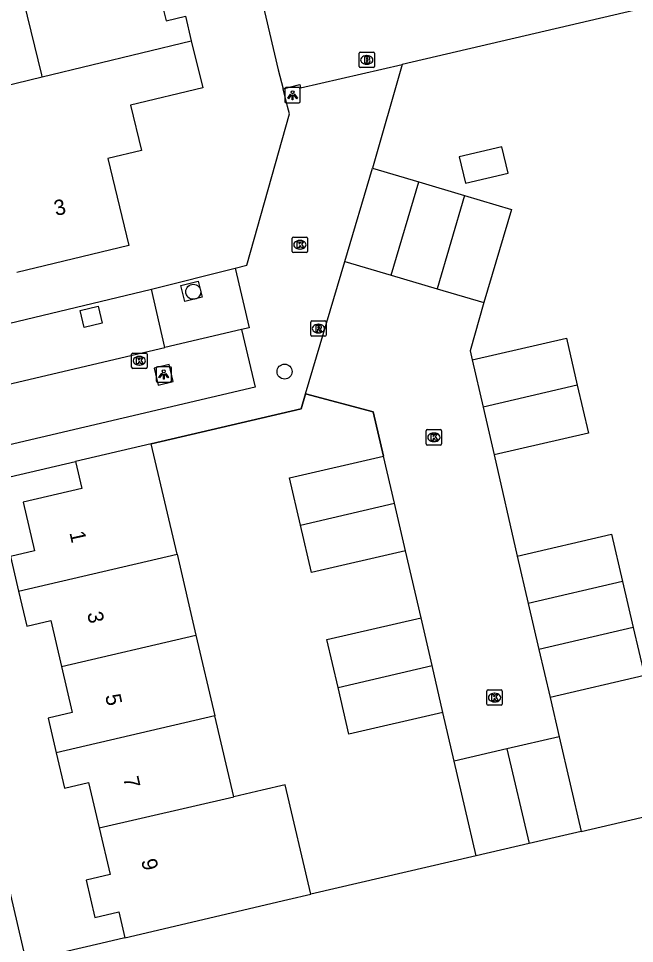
# Model space of a CAD drawing. Extents: x 158461 to 159795, y 387220 to 388672.
# Drawn here: x 159240.2 to 159280.2, y 388308.1 to 388368.2 of the extents above; entities that cross this region are included whole.
import ezdxf

# ---------------------------------------------------------------- set-up
doc = ezdxf.new("R2010")
doc.units = 0
for name, color, linetype in [('IMGEO_Boom', 7, 'Continuous'), ('IMGEO_Brandkraan', 7, 'Continuous'), ('IMGEO_Groenvoorziening', 7, 'Continuous'), ('IMGEO_Kolk', 7, 'Continuous'), ('IMGEO_Lichtpunt', 7, 'Continuous'), ('IMGEO_Muur', 7, 'Continuous'), ('IMGEO_Pand', 7, 'Continuous'), ('IMGEO_Pand_nummerreeks', 7, 'Continuous'), ('IMGEO_Rijbaan_lokaal_open', 7, 'Continuous'), ('IMGEO_Rioolput', 7, 'Continuous'), ('IMGEO_Voetpad_open', 7, 'Continuous')]:
    doc.layers.add(name, color=color, linetype=linetype)

msp = doc.modelspace()

# ---------------------------------------------------------------- linework, layer by layer
at = {"layer": 'IMGEO_Boom'}
for centre in [(159251.526, 388350.475), (159257.465, 388345.282)]:
    msp.add_circle(centre, 0.489, dxfattribs=at)
at = {"layer": 'IMGEO_Brandkraan'}
for p, q in [((159262.316, 388365.127), (159262.316, 388365.979)), ((159262.391, 388366.053), (159263.243, 388366.053)), ((159263.317, 388365.979), (159263.317, 388365.127)), ((159262.827, 388365.273), (159262.802, 388365.273)), ((159262.804, 388365.833), (159262.829, 388365.833)), ((159263.243, 388365.053), (159262.391, 388365.053))]:
    msp.add_line(p, q, dxfattribs=at)
for points in [[(159262.316, 388365.127), (159262.316, 388365.979)], [(159262.391, 388366.053), (159263.243, 388366.053)], [(159263.317, 388365.979), (159263.317, 388365.127)], [(159262.664, 388365.753), (159262.664, 388365.353), (159262.877, 388365.353)], [(159262.895, 388365.753), (159262.664, 388365.753)], [(159262.843, 388365.672), (159262.789, 388365.672), (159262.789, 388365.596)], [(159262.789, 388365.596), (159262.842, 388365.596)], [(159262.851, 388365.52), (159262.789, 388365.52), (159262.789, 388365.439)], [(159262.789, 388365.439), (159262.851, 388365.439)], [(159263.243, 388365.053), (159262.391, 388365.053)]]:
    msp.add_lwpolyline(points, dxfattribs=at)
for centre, radius, start, end in [((159262.393, 388365.977), 0.0765, 91.55205, 178.44795), ((159262.393, 388365.977), 0.0765, 91.55205, 178.44795), ((159263.241, 388365.977), 0.0765, 1.55205, 88.44795), ((159263.241, 388365.977), 0.0765, 1.55205, 88.44795), ((159262.844, 388365.634), 0.0379, 267.82845, 90.93552), ((159262.852, 388365.479), 0.0404, 269.87594, 90.50774), ((159262.883, 388365.604), 0.251, 268.66757, 293.53466), ((159262.899, 388365.608), 0.145, 59.4692, 91.53667), ((159262.924, 388365.655), 0.0922, 285.51372, 58.15012), ((159262.929, 388365.463), 0.105, 301.31148, 78.98903), ((159262.393, 388365.129), 0.0765, 181.55205, 268.44795), ((159262.393, 388365.129), 0.0765, 181.55205, 268.44795), ((159263.241, 388365.129), 0.0765, 271.55205, 358.44795), ((159263.241, 388365.129), 0.0765, 271.55205, 358.44795)]:
    msp.add_arc(centre, radius, start, end, dxfattribs=at)
for centre, major_axis, ratio, start_param, end_param in [((159262.803, 388365.553), (-0.387, 0.002), 0.722429, 4.712389, 7.853982), ((159262.828, 388365.553), (-0.39, 0.002), 0.717154, 1.570796, 4.712389)]:
    msp.add_ellipse(centre, major_axis=major_axis, ratio=ratio, start_param=start_param, end_param=end_param, dxfattribs=at)
at = {"layer": 'IMGEO_Groenvoorziening'}
for points in [[(159276.763, 388315.386), (159304.918, 388321.956)], [(159269.935, 388313.803), (159259.178, 388311.306)], [(159247.069, 388308.471), (159245.514, 388308.107), (159240.644, 388306.973)]]:
    msp.add_lwpolyline(points, dxfattribs=at)
at = {"layer": 'IMGEO_Kolk'}
for p, q in [((159257.967, 388353.104), (159257.967, 388353.956)), ((159258.042, 388354.03), (159258.894, 388354.03)), ((159258.455, 388353.81), (159258.48, 388353.81)), ((159258.968, 388353.956), (159258.968, 388353.104)), ((159258.478, 388353.25), (159258.453, 388353.25)), ((159258.894, 388353.03), (159258.042, 388353.03)), ((159247.517, 388345.563), (159247.517, 388346.415)), ((159247.592, 388346.489), (159248.444, 388346.489)), ((159248.005, 388346.269), (159248.03, 388346.269)), ((159248.518, 388346.415), (159248.518, 388345.563)), ((159248.444, 388345.489), (159247.592, 388345.489)), ((159248.028, 388345.709), (159248.003, 388345.709)), ((159266.684, 388340.585), (159266.684, 388341.437)), ((159266.759, 388341.511), (159267.611, 388341.511)), ((159267.172, 388341.291), (159267.197, 388341.291)), ((159267.685, 388341.437), (159267.685, 388340.585)), ((159267.195, 388340.731), (159267.17, 388340.731)), ((159267.611, 388340.511), (159266.759, 388340.511)), ((159270.63, 388323.66), (159270.63, 388324.512)), ((159270.705, 388324.586), (159271.557, 388324.586)), ((159271.118, 388324.366), (159271.143, 388324.366)), ((159271.631, 388324.512), (159271.631, 388323.66)), ((159271.141, 388323.806), (159271.116, 388323.806)), ((159271.557, 388323.586), (159270.705, 388323.586))]:
    msp.add_line(p, q, dxfattribs=at)
for points in [[(159257.967, 388353.104), (159257.967, 388353.956)], [(159258.042, 388354.03), (159258.894, 388354.03)], [(159258.968, 388353.956), (159258.968, 388353.104)], [(159258.288, 388353.73), (159258.411, 388353.73), (159258.411, 388353.579), (159258.541, 388353.73), (159258.705, 388353.73), (159258.559, 388353.579), (159258.712, 388353.33), (159258.56, 388353.33), (159258.475, 388353.494), (159258.411, 388353.427), (159258.411, 388353.33), (159258.288, 388353.33), (159258.288, 388353.73)], [(159258.894, 388353.03), (159258.042, 388353.03)], [(159247.517, 388345.563), (159247.517, 388346.415)], [(159247.592, 388346.489), (159248.444, 388346.489)], [(159247.838, 388346.189), (159247.961, 388346.189), (159247.961, 388346.038), (159248.091, 388346.189), (159248.255, 388346.189), (159248.109, 388346.038), (159248.262, 388345.789), (159248.11, 388345.789), (159248.025, 388345.953), (159247.961, 388345.886), (159247.961, 388345.789), (159247.838, 388345.789), (159247.838, 388346.189)], [(159248.518, 388346.415), (159248.518, 388345.563)], [(159248.444, 388345.489), (159247.592, 388345.489)], [(159266.684, 388340.585), (159266.684, 388341.437)], [(159266.759, 388341.511), (159267.611, 388341.511)], [(159267.005, 388341.211), (159267.128, 388341.211), (159267.128, 388341.06), (159267.258, 388341.211), (159267.422, 388341.211), (159267.276, 388341.06), (159267.429, 388340.811), (159267.277, 388340.811), (159267.192, 388340.975), (159267.128, 388340.908), (159267.128, 388340.811), (159267.005, 388340.811), (159267.005, 388341.211)], [(159267.685, 388341.437), (159267.685, 388340.585)], [(159267.611, 388340.511), (159266.759, 388340.511)], [(159270.63, 388323.66), (159270.63, 388324.512)], [(159270.705, 388324.586), (159271.557, 388324.586)], [(159271.631, 388324.512), (159271.631, 388323.66)], [(159270.951, 388324.286), (159271.074, 388324.286), (159271.074, 388324.135), (159271.204, 388324.286), (159271.368, 388324.286), (159271.222, 388324.135), (159271.375, 388323.886), (159271.223, 388323.886), (159271.138, 388324.05), (159271.074, 388323.983), (159271.074, 388323.886), (159270.951, 388323.886), (159270.951, 388324.286)], [(159271.557, 388323.586), (159270.705, 388323.586)]]:
    msp.add_lwpolyline(points, dxfattribs=at)
for centre, start, end in [((159258.044, 388353.954), 91.55205, 178.44795), ((159258.044, 388353.954), 91.55205, 178.44795), ((159258.892, 388353.954), 1.55205, 88.44795), ((159258.892, 388353.954), 1.55205, 88.44795), ((159258.044, 388353.106), 181.55205, 268.44795), ((159258.044, 388353.106), 181.55205, 268.44795), ((159258.892, 388353.106), 271.55205, 358.44795), ((159258.892, 388353.106), 271.55205, 358.44795), ((159247.594, 388346.413), 91.55205, 178.44795), ((159247.594, 388346.413), 91.55205, 178.44795), ((159248.442, 388346.413), 1.55205, 88.44795), ((159248.442, 388346.413), 1.55205, 88.44795), ((159247.594, 388345.565), 181.55205, 268.44795), ((159247.594, 388345.565), 181.55205, 268.44795), ((159248.442, 388345.565), 271.55205, 358.44795), ((159248.442, 388345.565), 271.55205, 358.44795), ((159266.761, 388341.435), 91.55205, 178.44795), ((159266.761, 388341.435), 91.55205, 178.44795), ((159267.609, 388341.435), 1.55205, 88.44795), ((159267.609, 388341.435), 1.55205, 88.44795), ((159266.761, 388340.587), 181.55205, 268.44795), ((159266.761, 388340.587), 181.55205, 268.44795), ((159267.609, 388340.587), 271.55205, 358.44795), ((159267.609, 388340.587), 271.55205, 358.44795), ((159270.707, 388324.51), 91.55205, 178.44795), ((159270.707, 388324.51), 91.55205, 178.44795), ((159271.555, 388324.51), 1.55205, 88.44795), ((159271.555, 388324.51), 1.55205, 88.44795), ((159270.707, 388323.662), 181.55205, 268.44795), ((159270.707, 388323.662), 181.55205, 268.44795), ((159271.555, 388323.662), 271.55205, 358.44795), ((159271.555, 388323.662), 271.55205, 358.44795)]:
    msp.add_arc(centre, 0.0765, start, end, dxfattribs=at)
for centre, major_axis, ratio, start_param, end_param in [((159258.454, 388353.53), (-0.387, 0.002), 0.722429, 4.712389, 7.853982), ((159258.479, 388353.53), (-0.39, 0.002), 0.717154, 1.570796, 4.712389), ((159248.004, 388345.989), (-0.387, 0.002), 0.722429, 4.712389, 7.853982), ((159248.029, 388345.989), (-0.39, 0.002), 0.717154, 1.570796, 4.712389), ((159267.171, 388341.011), (-0.387, 0.002), 0.722429, 4.712389, 7.853982), ((159267.196, 388341.011), (-0.39, 0.002), 0.717154, 1.570796, 4.712389), ((159271.117, 388324.086), (-0.387, 0.002), 0.722429, 4.712389, 7.853982), ((159271.142, 388324.086), (-0.39, 0.002), 0.717154, 1.570796, 4.712389)]:
    msp.add_ellipse(centre, major_axis=major_axis, ratio=ratio, start_param=start_param, end_param=end_param, dxfattribs=at)
at = {"layer": 'IMGEO_Lichtpunt'}
for p, q in [((159257.487, 388363.652), (159257.487, 388362.845)), ((159257.487, 388363.652), (159257.487, 388362.845)), ((159258.389, 388363.747), (159257.581, 388363.747)), ((159258.389, 388363.747), (159257.581, 388363.747)), ((159258.483, 388362.845), (159258.483, 388363.652)), ((159258.483, 388362.845), (159258.483, 388363.652)), ((159257.581, 388362.751), (159258.389, 388362.751)), ((159257.581, 388362.751), (159258.389, 388362.751)), ((159249.109, 388345.508), (159249.109, 388344.701)), ((159249.109, 388345.508), (159249.109, 388344.701)), ((159250.011, 388345.603), (159249.203, 388345.603)), ((159250.011, 388345.603), (159249.203, 388345.603)), ((159250.105, 388344.701), (159250.105, 388345.508)), ((159250.105, 388344.701), (159250.105, 388345.508)), ((159249.203, 388344.607), (159250.011, 388344.607)), ((159249.203, 388344.607), (159250.011, 388344.607))]:
    msp.add_line(p, q, dxfattribs=at)
for points in [[(159257.861, 388363.316), (159257.9, 388363.288), (159257.712, 388363.026), (159257.674, 388363.053), (159257.861, 388363.316)], [(159257.963, 388363.268), (159258.01, 388363.268), (159258.01, 388362.946), (159257.963, 388362.946), (159257.963, 388363.268)], [(159258.073, 388363.288), (159258.111, 388363.315), (159258.298, 388363.053), (159258.259, 388363.025), (159258.073, 388363.288)], [(159249.483, 388345.172), (159249.522, 388345.144), (159249.334, 388344.882), (159249.296, 388344.909), (159249.483, 388345.172)], [(159249.585, 388345.124), (159249.632, 388345.124), (159249.632, 388344.802), (159249.585, 388344.802), (159249.585, 388345.124)], [(159249.695, 388345.144), (159249.733, 388345.171), (159249.92, 388344.909), (159249.881, 388344.881), (159249.695, 388345.144)]]:
    msp.add_lwpolyline(points, dxfattribs=at)
for centre in [(159257.986, 388363.45), (159249.608, 388345.306)]:
    msp.add_circle(centre, 0.0994, dxfattribs=at)
for centre, start, end in [((159257.581, 388363.652), 90, 180), ((159257.581, 388363.652), 90, 180), ((159258.389, 388363.652), 0, 90), ((159258.389, 388363.652), 0, 90), ((159257.581, 388362.845), 180, 270), ((159257.581, 388362.845), 180, 270), ((159258.389, 388362.845), 270, 0), ((159258.389, 388362.845), 270, 360), ((159249.203, 388345.508), 90, 180), ((159249.203, 388345.508), 90, 180), ((159250.011, 388345.508), 0, 90), ((159250.011, 388345.508), 0, 90), ((159249.203, 388344.701), 180, 270), ((159249.203, 388344.701), 180, 270), ((159250.011, 388344.701), 270, 0), ((159250.011, 388344.701), 270, 360)]:
    msp.add_arc(centre, 0.0946, start, end, dxfattribs=at)
at = {"layer": 'IMGEO_Muur'}
for points in [[(159248.789, 388340.592), (159258.538, 388342.865), (159258.827, 388343.842)], [(159258.827, 388343.842), (159263.237, 388342.666), (159263.905, 388339.79)], [(159271.1, 388339.868), (159272.604, 388333.281)]]:
    msp.add_lwpolyline(points, dxfattribs=at)
at = {"layer": 'IMGEO_Pand'}
for points in [[(159248.733, 388372.32), (159249.461, 388369.303), (159249.752, 388368.1), (159251.012, 388368.405), (159251.4, 388366.801)], [(159241.7, 388364.46), (159241.673, 388364.573), (159240.294, 388370.283)], [(159251.4, 388366.801), (159252.138, 388363.744), (159247.446, 388362.611), (159248.16, 388359.657), (159245.978, 388359.13), (159247.341, 388353.487), (159240.042, 388351.724)], [(159241.7, 388364.46), (159251.4, 388366.801)], [(159236.696, 388357.144), (159235.303, 388362.916), (159238.197, 388363.615), (159241.7, 388364.46)], [(159268.833, 388359.253), (159269.235, 388357.532), (159272.009, 388358.18), (159271.607, 388359.901), (159268.833, 388359.253)], [(159261.394, 388352.45), (159263.19, 388358.509)], [(159263.19, 388358.509), (159266.195, 388357.618)], [(159264.412, 388351.555), (159266.195, 388357.618)], [(159266.195, 388357.618), (159269.183, 388356.732)], [(159269.183, 388356.732), (159267.403, 388350.669)], [(159269.183, 388356.732), (159272.23, 388355.828), (159270.434, 388349.77)], [(159261.394, 388352.45), (159264.412, 388351.555)], [(159264.412, 388351.555), (159267.403, 388350.669)], [(159267.403, 388350.669), (159270.434, 388349.77)], [(159269.669, 388346.044), (159275.805, 388347.466), (159276.514, 388344.406)], [(159269.669, 388346.044), (159270.379, 388342.979)], [(159276.514, 388344.406), (159270.379, 388342.979)], [(159276.514, 388344.406), (159277.237, 388341.29), (159271.1, 388339.868)], [(159270.379, 388342.979), (159271.1, 388339.868)], [(159248.789, 388340.592), (159243.872, 388339.446)], [(159250.471, 388333.412), (159248.789, 388340.592)], [(159243.872, 388339.446), (159244.281, 388337.692), (159240.454, 388336.795), (159241.195, 388333.63), (159239.627, 388333.262), (159240.157, 388330.997)], [(159258.499, 388335.292), (159257.784, 388338.369), (159263.905, 388339.79)], [(159264.617, 388336.724), (159263.905, 388339.79)], [(159258.499, 388335.292), (159264.617, 388336.724)], [(159265.333, 388333.64), (159264.617, 388336.724)], [(159265.333, 388333.64), (159259.212, 388332.219), (159258.499, 388335.292)], [(159272.604, 388333.281), (159278.738, 388334.711), (159279.455, 388331.636)], [(159240.157, 388330.997), (159250.471, 388333.412)], [(159250.471, 388333.412), (159251.702, 388328.153)], [(159272.604, 388333.281), (159273.32, 388330.21)], [(159279.455, 388331.636), (159273.32, 388330.21)], [(159279.455, 388331.636), (159280.154, 388328.639)], [(159240.157, 388330.997), (159240.689, 388328.724), (159242.256, 388329.091), (159242.954, 388326.109)], [(159273.32, 388330.21), (159274.019, 388327.21)], [(159260.947, 388324.749), (159260.225, 388327.856), (159266.346, 388329.277)], [(159267.068, 388326.168), (159266.346, 388329.277)], [(159280.154, 388328.639), (159274.019, 388327.21)], [(159280.154, 388328.639), (159280.881, 388325.518), (159274.746, 388324.088)], [(159242.954, 388326.109), (159251.702, 388328.153)], [(159251.702, 388328.153), (159252.935, 388322.891)], [(159274.019, 388327.21), (159274.746, 388324.088)], [(159260.947, 388324.749), (159267.068, 388326.168)], [(159267.774, 388323.127), (159267.068, 388326.168)], [(159242.954, 388326.109), (159243.656, 388323.112), (159242.088, 388322.744), (159242.614, 388320.498)], [(159267.774, 388323.127), (159261.653, 388321.706), (159260.947, 388324.749)], [(159252.935, 388322.891), (159242.614, 388320.498)], [(159254.166, 388317.632), (159252.935, 388322.891)], [(159275.335, 388321.543), (159271.92, 388320.751)], [(159275.335, 388321.543), (159276.763, 388315.386)], [(159271.92, 388320.751), (159268.508, 388319.96)], [(159271.92, 388320.751), (159273.375, 388314.601)], [(159242.614, 388320.498), (159243.15, 388318.206), (159244.717, 388318.573), (159245.411, 388315.608)], [(159269.935, 388313.803), (159268.508, 388319.96)], [(159259.178, 388311.306), (159257.513, 388318.416), (159256.01, 388318.064), (159254.166, 388317.632)], [(159245.411, 388315.608), (159254.166, 388317.632)], [(159245.411, 388315.608), (159246.117, 388312.594), (159244.549, 388312.226), (159245.119, 388309.791), (159246.674, 388310.155), (159247.069, 388308.471)], [(159276.763, 388315.386), (159273.375, 388314.601)], [(159273.375, 388314.601), (159269.935, 388313.803)], [(159247.069, 388308.471), (159257.674, 388310.954), (159259.178, 388311.306)]]:
    msp.add_lwpolyline(points, dxfattribs=at)
at = {"layer": 'IMGEO_Rijbaan_lokaal_open'}
for points in [[(159257.37, 388363.679), (159258.451, 388363.954), (159258.506, 388363.737), (159265.116, 388365.249)], [(159265.116, 388365.249), (159263.19, 388358.509)], [(159254.248, 388352.019), (159255.01, 388352.211), (159257.787, 388362.039), (159257.664, 388362.523), (159257.37, 388363.679)], [(159248.798, 388350.646), (159254.248, 388352.019)], [(159254.248, 388352.019), (159255.158, 388348.134), (159254.672, 388348.02)], [(159258.827, 388343.842), (159261.394, 388352.45)], [(159250.967, 388349.843), (159250.713, 388350.893), (159251.843, 388351.167), (159252.097, 388350.117), (159250.967, 388349.843)], [(159226.392, 388345.269), (159248.798, 388350.646)], [(159249.686, 388346.852), (159248.798, 388350.646)], [(159270.434, 388349.77), (159269.534, 388346.629), (159269.669, 388346.044)], [(159244.434, 388348.156), (159244.169, 388349.255), (159245.331, 388349.537), (159245.596, 388348.438), (159244.434, 388348.156)], [(159254.672, 388348.02), (159255.549, 388344.271), (159235.862, 388339.661), (159234.985, 388343.41), (159249.686, 388346.852)], [(159254.672, 388348.02), (159249.686, 388346.852)], [(159258.827, 388343.842), (159258.538, 388342.865), (159248.789, 388340.592)], [(159263.905, 388339.79), (159263.237, 388342.666), (159258.827, 388343.842)], [(159237.576, 388320.128), (159233.628, 388337.058), (159243.872, 388339.446)], [(159271.1, 388339.868), (159272.604, 388333.281)], [(159266.346, 388329.277), (159265.333, 388333.64)], [(159274.746, 388324.088), (159275.335, 388321.543)], [(159268.508, 388319.96), (159267.774, 388323.127)]]:
    msp.add_lwpolyline(points, dxfattribs=at)
at = {"layer": 'IMGEO_Rioolput'}
for p, q in [((159259.17, 388347.655), (159259.17, 388348.507)), ((159259.245, 388348.581), (159260.097, 388348.581)), ((159260.171, 388348.507), (159260.171, 388347.655)), ((159259.681, 388347.801), (159259.656, 388347.801)), ((159259.658, 388348.361), (159259.683, 388348.361)), ((159260.097, 388347.581), (159259.245, 388347.581))]:
    msp.add_line(p, q, dxfattribs=at)
for points in [[(159259.17, 388347.655), (159259.17, 388348.507)], [(159259.245, 388348.581), (159260.097, 388348.581)], [(159260.171, 388348.507), (159260.171, 388347.655)], [(159259.759, 388348.279), (159259.507, 388348.281), (159259.507, 388347.881)], [(159259.507, 388347.881), (159259.631, 388347.881), (159259.631, 388348.043), (159259.642, 388348.043)], [(159259.685, 388348.2), (159259.631, 388348.2), (159259.631, 388348.119)], [(159259.631, 388348.119), (159259.683, 388348.119)], [(159259.689, 388348.014), (159259.76, 388347.881), (159259.9, 388347.881), (159259.835, 388348.007)], [(159260.097, 388347.581), (159259.245, 388347.581)]]:
    msp.add_lwpolyline(points, dxfattribs=at)
for centre, radius, start, end in [((159259.247, 388348.505), 0.0765, 91.55205, 178.44795), ((159259.247, 388348.505), 0.0765, 91.55205, 178.44795), ((159260.095, 388348.505), 0.0765, 1.55205, 88.44795), ((159260.095, 388348.505), 0.0765, 1.55205, 88.44795), ((159259.641, 388347.99), 0.0533, 26.02933, 88.69889), ((159259.667, 388348.308), 0.19, 274.7715, 282.96867), ((159259.691, 388348.104), 0.0964, 77.00612, 93.18647), ((159259.705, 388348.161), 0.0378, 276.66336, 79.67722), ((159259.758, 388348.169), 0.109, 350.36119, 89.41601), ((159259.756, 388348.169), 0.112, 277.58423, 350.98172), ((159259.74, 388347.954), 0.108, 29.51342, 73.79051), ((159259.247, 388347.657), 0.0765, 181.55205, 268.44795), ((159259.247, 388347.657), 0.0765, 181.55205, 268.44795), ((159260.095, 388347.657), 0.0765, 271.55205, 358.44795), ((159260.095, 388347.657), 0.0765, 271.55205, 358.44795)]:
    msp.add_arc(centre, radius, start, end, dxfattribs=at)
for centre, major_axis, ratio, start_param, end_param in [((159259.657, 388348.081), (-0.387, 0.002), 0.722429, 4.712389, 7.853982), ((159259.682, 388348.081), (-0.39, 0.002), 0.717154, 1.570796, 4.712389)]:
    msp.add_ellipse(centre, major_axis=major_axis, ratio=ratio, start_param=start_param, end_param=end_param, dxfattribs=at)
at = {"layer": 'IMGEO_Voetpad_open'}
for points in [[(159252.881, 388382.464), (159254.256, 388376.606), (159255.684, 388370.764), (159257.057, 388364.912), (159257.37, 388363.679)], [(159293.323, 388371.845), (159265.116, 388365.249)], [(159250.223, 388344.635), (159249.966, 388345.738), (159248.989, 388345.51), (159249.246, 388344.407), (159250.223, 388344.635)], [(159240.644, 388306.973), (159238.296, 388317.041)]]:
    msp.add_lwpolyline(points, dxfattribs=at)

# ---------------------------------------------------------------- texts
at = {"layer": 'IMGEO_Pand_nummerreeks'}
for s, rotation, p in [('3', 12.36443, (159242.582, 388355.401)), ('1', 282.34689, (159243.467, 388334.813)), ('3', 282.34689, (159244.616, 388329.569)), ('5', 282.34689, (159245.788, 388324.212)), ('7', 282.34689, (159246.961, 388318.856)), ('9', 282.34703, (159248.133, 388313.499))]:
    msp.add_text(s, height=1, rotation=rotation, dxfattribs=at).set_placement(p)

doc.saveas('drawing.dxf')
